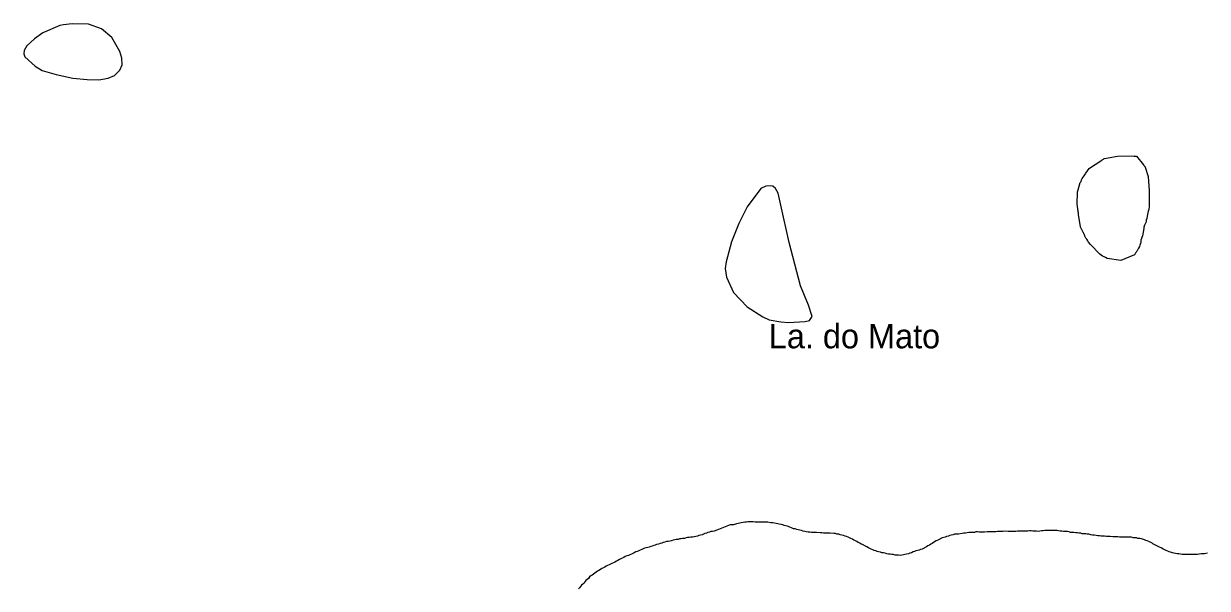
# Model space of a CAD drawing. Extents: x 785.9 to 812.4, y 7674.9 to 7703.1.
# Drawn here: x 798.705 to 802.609, y 7698.062 to 7699.925 of the extents above; entities that cross this region are included whole.
import ezdxf

# ---------------------------------------------------------------- set-up
doc = ezdxf.new("R2010")
doc.units = 0
doc.header["$LTSCALE"] = 0.04
doc.linetypes.add('LONG_DASHED', pattern=[7.5, 6, -1.5])
doc.layers.add('3', color=7, linetype='LONG_DASHED', lineweight=25)
doc.layers.add('7', color=7, linetype='Continuous', lineweight=25)
doc.layers.add('61', color=7, linetype='Continuous')

msp = doc.modelspace()

# ---------------------------------------------------------------- linework, layer by layer
at = {"layer": '3'}
for points in [[(798.824, 7699.9185), (798.7687, 7699.8947), (798.7411, 7699.8749), (798.716, 7699.8524), (798.7069, 7699.8364), (798.7052, 7699.8256), (798.7087, 7699.8152), (798.7428, 7699.785), (798.7666, 7699.7703), (798.8128, 7699.7569), (798.8668, 7699.7448), (798.9148, 7699.7409), (798.9528, 7699.7392), (798.9843, 7699.7448), (799.0051, 7699.7543), (799.0219, 7699.7712), (799.0297, 7699.7897), (799.0293, 7699.8113), (799.0224, 7699.8334), (798.9956, 7699.8796), (798.9614, 7699.9081), (798.9187, 7699.9237), (798.8651, 7699.925), (798.8361, 7699.9211)], [(801.1368, 7699.3814), (801.0913, 7699.3202), (801.0639, 7699.2661), (801.0396, 7699.2057), (801.0223, 7699.139), (801.0192, 7699.117), (801.0231, 7699.0888), (801.0459, 7699.0386), (801.0913, 7698.9907), (801.1431, 7698.9578), (801.1643, 7698.9476), (801.2027, 7698.9413), (801.2278, 7698.9389), (801.2828, 7698.9421), (801.2969, 7698.946), (801.3055, 7698.9585), (801.2937, 7698.9962), (801.2671, 7699.0598), (801.2302, 7699.2026), (801.202, 7699.3257), (801.1933, 7699.3657), (801.1847, 7699.3814), (801.1761, 7699.3893), (801.1682, 7699.3901), (801.1533, 7699.3893)]]:
    msp.add_lwpolyline(points, close=True, dxfattribs=at)
for points in [[(802.2201, 7699.4483), (802.2582, 7699.4728), (802.2582, 7699.4728), (802.2596, 7699.4736), (802.2609, 7699.4745), (802.2623, 7699.4754), (802.2637, 7699.4763), (802.265, 7699.4771), (802.2664, 7699.478), (802.2678, 7699.4789), (802.2691, 7699.4797), (802.2705, 7699.4806), (802.3132, 7699.4881), (802.3132, 7699.4881), (802.3675, 7699.4889), (802.3675, 7699.4881), (802.3691, 7699.4881), (802.3707, 7699.4881), (802.3723, 7699.4881), (802.3739, 7699.4881), (802.3755, 7699.4881), (802.3982, 7699.4598), (802.3982, 7699.4598), (802.3992, 7699.4585), (802.4002, 7699.4573), (802.4012, 7699.456), (802.4022, 7699.4548), (802.4033, 7699.4535), (802.4043, 7699.4522), (802.4045, 7699.4519), (802.4144, 7699.421), (802.4168, 7699.3732), (802.4168, 7699.3732), (802.4169, 7699.3716), (802.417, 7699.37), (802.4171, 7699.3684), (802.4171, 7699.3668), (802.4172, 7699.3651), (802.4173, 7699.3635), (802.4173, 7699.3627), (802.4176, 7699.3231), (802.416, 7699.3117), (802.4144, 7699.3069), (802.4128, 7699.3012), (802.412, 7699.2956), (802.4111, 7699.2899), (802.4095, 7699.2826), (802.4079, 7699.2769), (802.4071, 7699.2713), (802.4014, 7699.26), (802.3998, 7699.2535), (802.3998, 7699.2502), (802.3998, 7699.2498), (802.395, 7699.2252), (802.3901, 7699.2106), (802.3893, 7699.2049), (802.3885, 7699.1993), (802.3869, 7699.1944), (802.3853, 7699.1896), (802.382, 7699.1847), (802.3796, 7699.1798), (802.3772, 7699.1758), (802.3763, 7699.1744), (802.3755, 7699.173), (802.3747, 7699.1716), (802.3738, 7699.1702), (802.373, 7699.1689), (802.3722, 7699.1675), (802.3713, 7699.1661), (802.3705, 7699.1647), (802.3697, 7699.1633), (802.3693, 7699.1626), (802.3238, 7699.1442), (802.2784, 7699.1507), (802.2736, 7699.1531), (802.2687, 7699.1556), (802.2639, 7699.158), (802.259, 7699.1612), (802.255, 7699.1645), (802.2234, 7699.196), (802.2169, 7699.2041), (802.2145, 7699.209), (802.2121, 7699.2138), (802.2089, 7699.2179), (802.2056, 7699.2243), (802.2049, 7699.2258), (802.2042, 7699.2272), (802.2035, 7699.2287), (802.2027, 7699.2301), (802.202, 7699.2316), (802.2013, 7699.233), (802.2006, 7699.2345), (802.1998, 7699.2359), (802.1991, 7699.2374), (802.1984, 7699.2388), (802.1977, 7699.2403), (802.1969, 7699.2417), (802.1962, 7699.2432), (802.1955, 7699.2446), (802.1948, 7699.2461), (802.194, 7699.2475)], [(802.1811, 7699.3694), (802.1813, 7699.3702), (802.183, 7699.3765), (802.1894, 7699.4007), (802.1927, 7699.4048), (802.1943, 7699.4096), (802.1959, 7699.4145), (802.1991, 7699.4185), (802.2024, 7699.4226), (802.2072, 7699.4291), (802.2089, 7699.4315), (802.2196, 7699.4476), (802.2201, 7699.4483)], [(802.194, 7699.2475), (802.1933, 7699.249), (802.1926, 7699.2504), (802.1919, 7699.2518), (802.1911, 7699.2533), (802.1904, 7699.2547), (802.1846, 7699.2956), (802.1846, 7699.2956), (802.1844, 7699.2972), (802.1841, 7699.2988), (802.1839, 7699.3004), (802.1837, 7699.302), (802.1834, 7699.3036), (802.1832, 7699.3052), (802.183, 7699.3068), (802.1827, 7699.3084), (802.1825, 7699.31), (802.1823, 7699.3116), (802.1821, 7699.3132), (802.1818, 7699.3148), (802.1816, 7699.3164), (802.1814, 7699.318), (802.1811, 7699.3196), (802.1809, 7699.3212), (802.1807, 7699.3228), (802.1805, 7699.3244), (802.1802, 7699.326), (802.18, 7699.3276), (802.1798, 7699.3292), (802.1811, 7699.3694), (802.1811, 7699.3694)]]:
    msp.add_lwpolyline(points, dxfattribs=at)
at = {"layer": '7'}
for points in [[(801.0356, 7698.2712), (800.9919, 7698.2542), (800.9822, 7698.2509), (800.9773, 7698.2493), (800.9717, 7698.2493), (800.9668, 7698.2477), (800.962, 7698.2461), (800.9571, 7698.2445), (800.9523, 7698.2429), (800.9474, 7698.2412), (800.9425, 7698.2388), (800.9377, 7698.2372), (800.932, 7698.2364), (800.9272, 7698.2348), (800.9223, 7698.2331), (800.9167, 7698.2323), (800.9118, 7698.2307), (800.9061, 7698.2307), (800.9005, 7698.2299), (800.8948, 7698.2299), (800.89, 7698.2283), (800.8843, 7698.2267), (800.8786, 7698.2267), (800.8738, 7698.2251), (800.8681, 7698.2251), (800.8633, 7698.2234), (800.8576, 7698.2234), (800.8527, 7698.2218), (800.8471, 7698.221), (800.8422, 7698.2194), (800.8366, 7698.2178), (800.8309, 7698.217), (800.8252, 7698.2162), (800.8204, 7698.2145), (800.8147, 7698.2129), (800.8098, 7698.2113), (800.8042, 7698.2097), (800.7985, 7698.2081), (800.7929, 7698.2064), (800.788, 7698.2048), (800.7831, 7698.2032), (800.7783, 7698.2016), (800.7734, 7698.2), (800.7686, 7698.1984), (800.7637, 7698.1967), (800.7581, 7698.1959), (800.7532, 7698.1943), (800.7484, 7698.1927), (800.7435, 7698.1903), (800.7386, 7698.1886), (800.7338, 7698.1862), (800.7289, 7698.1838), (800.7241, 7698.1822), (800.7192, 7698.1789), (800.7144, 7698.1773), (800.7095, 7698.1749), (800.7047, 7698.1725), (800.6998, 7698.1708), (800.6941, 7698.1692), (800.6893, 7698.1668), (800.6844, 7698.1644), (800.6796, 7698.1619), (800.6747, 7698.1595), (800.6699, 7698.1571), (800.665, 7698.1539), (800.6602, 7698.1514), (800.6553, 7698.149), (800.6504, 7698.1466), (800.6456, 7698.1441), (800.6407, 7698.1417), (800.6359, 7698.1401), (800.631, 7698.1377), (800.6262, 7698.1352), (800.6221, 7698.132), (800.6173, 7698.1296), (800.6124, 7698.1272), (800.6076, 7698.1247), (800.6027, 7698.1215), (800.5979, 7698.1191), (800.593, 7698.1158), (800.589, 7698.1126), (800.5849, 7698.1093), (800.5801, 7698.1061), (800.576, 7698.1029), (800.5712, 7698.0996), (800.5679, 7698.0948), (800.5639, 7698.0915), (800.5598, 7698.0875), (800.5558, 7698.0835), (800.5525, 7698.0794), (800.5493, 7698.0754), (800.5453, 7698.0721), (800.542, 7698.0681), (800.5388, 7698.064), (800.5347, 7698.0608)], [(801.5793, 7698.1717), (801.5745, 7698.1733), (801.5688, 7698.1741), (801.5632, 7698.1749), (801.5575, 7698.1749), (801.5526, 7698.1765), (801.547, 7698.1781), (801.5413, 7698.1789), (801.5357, 7698.1797), (801.5308, 7698.1814), (801.5251, 7698.1822), (801.5203, 7698.1838), (801.5154, 7698.1854), (801.5106, 7698.187), (801.5057, 7698.1895), (801.5009, 7698.1919), (801.496, 7698.1935), (801.4911, 7698.1959), (801.4863, 7698.1992), (801.4814, 7698.2016), (801.4717, 7698.2064), (801.4669, 7698.2081), (801.4628, 7698.2113), (801.458, 7698.2129), (801.4531, 7698.2162), (801.4483, 7698.2194), (801.4434, 7698.221), (801.4386, 7698.2242), (801.4337, 7698.2267), (801.4288, 7698.2291), (801.424, 7698.2315), (801.4191, 7698.2331), (801.4143, 7698.2348), (801.4086, 7698.2364), (801.4038, 7698.238), (801.3981, 7698.2388), (801.3932, 7698.2404), (801.3876, 7698.2412), (801.3827, 7698.2429), (801.3771, 7698.2429), (801.3657, 7698.2445), (801.3431, 7698.2445), (801.3374, 7698.2453), (801.3317, 7698.2453), (801.3204, 7698.2469), (801.3034, 7698.2469), (801.2978, 7698.2477), (801.2921, 7698.2477), (801.2864, 7698.2485), (801.2816, 7698.2501), (801.2759, 7698.2509), (801.2711, 7698.2526), (801.2654, 7698.2542), (801.2597, 7698.255), (801.2549, 7698.2566), (801.25, 7698.2582), (801.2444, 7698.259), (801.2395, 7698.2607), (801.2298, 7698.2655), (801.2241, 7698.2671), (801.2185, 7698.2679), (801.2136, 7698.2696), (801.2088, 7698.272), (801.2031, 7698.2728), (801.1974, 7698.2736), (801.1926, 7698.2752), (801.1869, 7698.276), (801.1812, 7698.2768), (801.1756, 7698.2785), (801.1699, 7698.2785), (801.1594, 7698.2801), (801.1319, 7698.2801), (801.1262, 7698.2809), (801.1173, 7698.2809), (801.1117, 7698.2817), (801.0947, 7698.2817), (801.089, 7698.2809), (801.0833, 7698.2801), (801.0777, 7698.2793), (801.072, 7698.2785), (801.0672, 7698.2768), (801.0558, 7698.2752), (801.0461, 7698.272), (801.0356, 7698.2712)], [(802.331, 7698.2315), (802.3197, 7698.2315), (802.314, 7698.2323), (802.2971, 7698.2323), (802.2882, 7698.2331), (802.2768, 7698.2331), (802.2704, 7698.234), (802.2647, 7698.2348), (802.259, 7698.2348), (802.2534, 7698.2356), (802.2477, 7698.2356), (802.242, 7698.2364), (802.2364, 7698.2372), (802.2307, 7698.238), (802.225, 7698.2388), (802.2186, 7698.2404), (802.2129, 7698.2404), (802.208, 7698.242), (802.1967, 7698.242), (802.1919, 7698.2437), (802.1862, 7698.2437), (802.1805, 7698.2453), (802.1749, 7698.2453), (802.1692, 7698.2469), (802.1579, 7698.2469), (802.153, 7698.2485), (802.1474, 7698.2493), (802.1409, 7698.2501), (802.1352, 7698.2501), (802.1296, 7698.2509), (802.1239, 7698.2509), (802.1182, 7698.2518), (802.1134, 7698.2534), (802.0794, 7698.2534), (802.0737, 7698.2526), (802.0681, 7698.2518), (802.0624, 7698.2518), (802.0511, 7698.2501), (802.0454, 7698.2509), (802.0341, 7698.2509), (802.0284, 7698.2518), (802.0228, 7698.2518), (802.0171, 7698.2509), (801.9831, 7698.2509), (801.9774, 7698.2493), (801.9718, 7698.2493), (801.958, 7698.2501), (801.9524, 7698.2501), (801.9402, 7698.2509), (801.9346, 7698.2501), (801.9289, 7698.2501), (801.9232, 7698.2493), (801.9168, 7698.2493), (801.9111, 7698.2485), (801.8828, 7698.2485), (801.8739, 7698.2477), (801.8569, 7698.2477), (801.8512, 7698.2485), (801.8456, 7698.2485), (801.8407, 7698.2469), (801.835, 7698.2469), (801.8294, 7698.2461), (801.8229, 7698.2461), (801.8172, 7698.2453), (801.8116, 7698.2445), (801.8059, 7698.2437), (801.8002, 7698.2429), (801.7889, 7698.2412), (801.7832, 7698.2404), (801.7752, 7698.2404), (801.7703, 7698.2388), (801.7646, 7698.238), (801.7598, 7698.2364), (801.7549, 7698.2348), (801.7493, 7698.2331), (801.7444, 7698.2315), (801.7347, 7698.2283), (801.7201, 7698.221), (801.7153, 7698.2186), (801.7056, 7698.2137), (801.7015, 7698.2105), (801.6967, 7698.2081), (801.6926, 7698.2048), (801.6878, 7698.2024), (801.6829, 7698.1992), (801.6684, 7698.1919), (801.6635, 7698.1903), (801.6586, 7698.1886), (801.653, 7698.187), (801.6481, 7698.1854), (801.6433, 7698.1838), (801.6384, 7698.1822), (801.6336, 7698.1797), (801.6279, 7698.1781), (801.623, 7698.1765), (801.6174, 7698.1749), (801.6117, 7698.1741), (801.6069, 7698.1725), (801.5963, 7698.1708), (801.5907, 7698.1717), (801.5793, 7698.1717)], [(802.6102, 7698.1781), (802.6045, 7698.1773), (802.5997, 7698.1757), (802.5883, 7698.1757), (802.5827, 7698.1749), (802.577, 7698.1741), (802.5665, 7698.1733), (802.5382, 7698.1733), (802.5317, 7698.1741), (802.526, 7698.1741), (802.5147, 7698.1757), (802.5091, 7698.1757), (802.5042, 7698.1773), (802.4985, 7698.1781), (802.4937, 7698.1797), (802.488, 7698.1814), (802.4832, 7698.183), (802.4783, 7698.1846), (802.4734, 7698.187), (802.4686, 7698.1895), (802.4637, 7698.1911), (802.4589, 7698.1943), (802.4492, 7698.1992), (802.4443, 7698.2016), (802.4298, 7698.2089), (802.4257, 7698.2121), (802.4209, 7698.2145), (802.416, 7698.2162), (802.4111, 7698.2186), (802.4063, 7698.2202), (802.4014, 7698.2218), (802.3917, 7698.2251), (802.3861, 7698.2267), (802.3804, 7698.2267), (802.3755, 7698.2283), (802.3699, 7698.2291), (802.3642, 7698.2291), (802.3594, 7698.2307), (802.3367, 7698.2307), (802.331, 7698.2315)]]:
    msp.add_lwpolyline(points, dxfattribs=at)

# ---------------------------------------------------------------- texts
at = {"layer": '61'}
msp.add_text('La. do Mato', height=0.08, dxfattribs=at).set_placement((801.1628, 7698.854))

doc.saveas('drawing.dxf')
